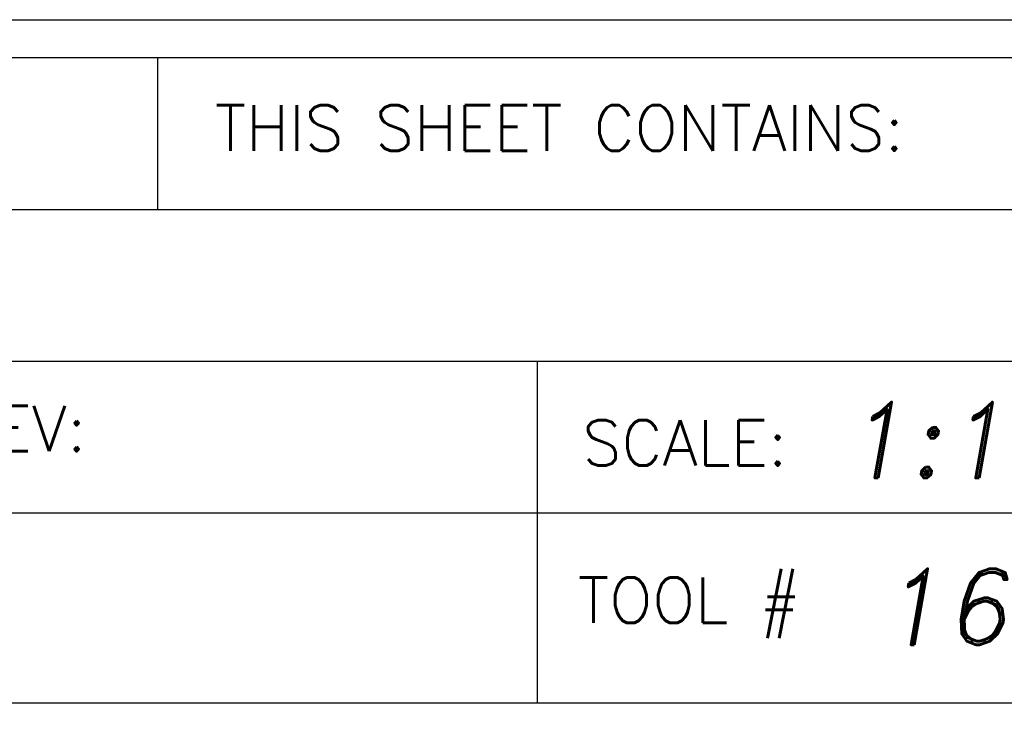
# Model space of a CAD drawing. Header units: inches. Extents: x 1880 to 2363, y -453 to -54.
# Tile 771 of 1056: x 2050.344 to 2051.641, y -179.819 to -178.88. Entities that reach past the tile are written whole.
import ezdxf
from ezdxf.enums import TextEntityAlignment as Align

# ---------------------------------------------------------------- set-up
doc = ezdxf.new("R2010")
doc.units = ezdxf.units.IN
doc.header["$LTSCALE"] = 0.5
doc.header["$MEASUREMENT"] = 0
doc.layers.add('SID-M-D', color=42, linetype='Continuous')
doc.layers.add('SID-M-S', color=105, linetype='Continuous')
doc.styles.add('PTI', font='romand.shx', dxfattribs={"oblique": 10})
doc.styles.add('ROMANS', font='ROMANS.shx', dxfattribs={"height": 0.125})

# ---------------------------------------------------------------- blocks, each defined once
blk = doc.blocks.new('JM_TITTLE_BOX_SID')
at = {"layer": 'SID-M-S'}
for p, q in [((-3.421997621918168, 1.32165344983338), (-3.421997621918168, 1.52165144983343)), ((-6.604933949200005, 1.32165344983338), (0.1049989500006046, 1.32165344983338)), ((-6.604933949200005, 1.121655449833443), (0.1049989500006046, 1.121655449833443)), ((-2.922002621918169, 0.6716599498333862), (-2.922002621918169, 1.121655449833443)), ((-6.604933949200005, 0.9216574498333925), (0.1049989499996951, 0.9216574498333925)), ((-2.922002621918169, 0.6716599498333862), (-2.922002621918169, 0.9216574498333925)), ((-4.43498749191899, 0.6716599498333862), (0.1049989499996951, 0.6716599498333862))]:
    blk.add_line(p, q, dxfattribs=at)
for points in [[(1.261213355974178e-13, -0.1549984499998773), (-6.499934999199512, -0.1549984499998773, -0.414213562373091), (-6.654933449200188, 1.163513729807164e-13), (-6.654933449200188, 1.416652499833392, -0.4142135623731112), (-6.499934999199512, 1.571650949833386), (1.261213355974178e-13, 1.571650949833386, -0.4142135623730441), (0.1549984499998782, 1.416652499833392), (0.1549984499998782, 1.163513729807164e-13, -0.4142135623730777)], [(1.261213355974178e-13, -0.1049989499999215), (-6.499934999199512, -0.1049989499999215, -0.4142135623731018), (-6.604933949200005, 1.163513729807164e-13), (-6.604933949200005, 1.416652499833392, -0.4142135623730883), (-6.499934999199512, 1.52165144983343), (1.261213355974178e-13, 1.52165144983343, -0.414213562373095), (0.1049989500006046, 1.416652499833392), (0.1049989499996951, 1.163513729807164e-13, -0.414213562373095)]]:
    blk.add_lwpolyline(points, format="xyb", close=True, dxfattribs=at)
at = {"layer": 'SID-M-D', "style": 'ROMANS'}
for s, p in [('THIS SHEET CONTAINS:', (-3.346844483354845, 1.398983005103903)), ('REV:', (-3.690767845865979, 1.003030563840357)), ('SCALE:', (-2.862737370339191, 0.9841196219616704)), ('TOOL #', (-2.868550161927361, 0.7766631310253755))]:
    blk.add_text(s, height=0.0599994, dxfattribs=at).set_placement(p)
at = {"layer": 'SID-M-D', "style": 'PTI', "oblique": 10}
for tag, p in [('CUSTOMER', (-5.990553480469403, 1.371591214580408)), ('DIEDATAINFO', (-2.18746001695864, 1.371591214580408)), ('PARTDESCRIPTION', (-5.966376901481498, 1.169693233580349)), ('00-00-00', (-1.009105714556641, 1.167793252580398)), ('PARTNUMBER', (-5.81595049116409, 0.9696952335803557)), ('REV', (-3.360356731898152, 0.9696952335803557)), ('SCALE', (-2.520436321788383, 0.9677952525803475)), ('SH', (-0.8571950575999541, 0.9677952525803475)), ('SHX', (-0.4057438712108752, 0.9677952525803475)), ('WTD', (-3.839149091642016, 0.7480887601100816)), ('TOOL', (-2.472915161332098, 0.7480887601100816)), ('JOB', (-0.9225366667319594, 0.7480887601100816))]:
    blk.add_attdef(tag, p, '', height=0.09999900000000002, dxfattribs=at)
blk.add_attdef('BUILT', text='', height=0.2499630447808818, dxfattribs=at).set_placement((-2.336101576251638, 0.2076912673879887), align=Align.CENTER)

msp = doc.modelspace()

# ---------------------------------------------------------------- block references
at = {"layer": 'SID-M-S'}
ref = msp.add_blockref('JM_TITTLE_BOX_SID', (2053.947833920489, -180.4520035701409), dxfattribs=at)
ref.add_attrib('SCALE', '1:1', (2051.427397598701, -179.4842083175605), dxfattribs={"layer": 'SID-M-D', "height": 0.09999900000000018, "style": 'PTI', "oblique": 10})
ref.add_attrib('TOOL', '16658', (2051.474918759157, -179.7039148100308), dxfattribs={"layer": 'SID-M-D', "height": 0.09999900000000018, "style": 'PTI', "oblique": 10})

doc.saveas('drawing.dxf')
